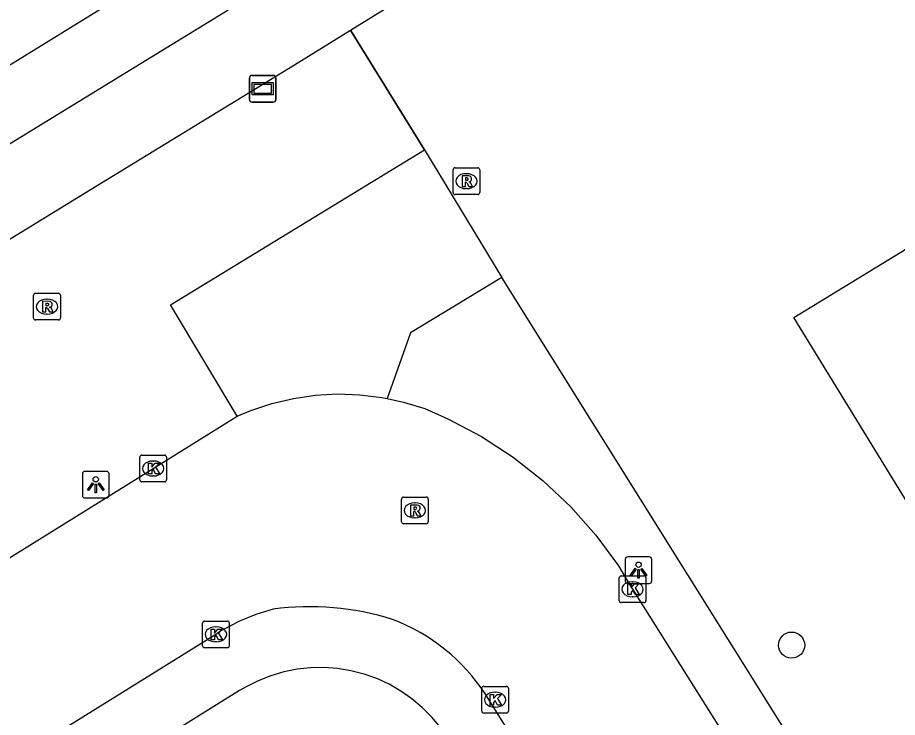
# Model space of a CAD drawing. Extents: x 158838 to 160074, y 386376 to 387776.
# Drawn here: x 159021.65 to 159054.57, y 387277.83 to 387304.05 of the extents above; entities that cross this region are included whole.
import ezdxf

# ---------------------------------------------------------------- set-up
doc = ezdxf.new("R2010")
doc.units = 0
for name, color, linetype in [('IMGEO_Boom', 7, 'Continuous'), ('IMGEO_Fietspad_gesloten', 7, 'Continuous'), ('IMGEO_Hek', 7, 'Continuous'), ('IMGEO_Kolk', 7, 'Continuous'), ('IMGEO_Lichtpunt', 7, 'Continuous'), ('IMGEO_Pand', 7, 'Continuous'), ('IMGEO_Parkeervlak_open', 7, 'Continuous'), ('IMGEO_Rijbaan_lokaal_open', 7, 'Continuous'), ('IMGEO_Rioolput', 7, 'Continuous'), ('IMGEO_Verklikker', 7, 'Continuous'), ('IMGEO_Voetpad_open', 7, 'Continuous')]:
    doc.layers.add(name, color=color, linetype=linetype)

msp = doc.modelspace()

# ---------------------------------------------------------------- linework, layer by layer
at = {"layer": 'IMGEO_Boom'}
msp.add_circle((159050.615, 387280.543), 0.489, dxfattribs=at)
at = {"layer": 'IMGEO_Fietspad_gesloten'}
msp.add_lwpolyline([(158882.663, 387216.595), (158886.707, 387219.193), (158889.972, 387221.282), (158892.898, 387223.139), (158895.416, 387224.734), (158916.44, 387237.845), (158936.096, 387250), (158940.44, 387252.686), (158964.997, 387267.65), (158990.539, 387283.301), (159000, 387289.123), (159015.14, 387298.44), (159028.997, 387307.001), (159034.197, 387310.214), (159071.827, 387333.463), (159093.051, 387346.414), (159102.369, 387352.144), (159107.585, 387355.244)], dxfattribs=at)
at = {"layer": 'IMGEO_Hek'}
for points in [[(159036.88, 387299.094), (159034.114, 387303.581)], [(159094.887, 387238.437), (159085.4, 387232.453), (159080.956, 387231.77), (159077.333, 387234.362), (159074.839, 387238.335), (159077.711, 387240.092), (159075.665, 387243.384), (159072.742, 387241.559), (159039.774, 387294.306)]]:
    msp.add_lwpolyline(points, dxfattribs=at)
at = {"layer": 'IMGEO_Kolk'}
for p, q in [((159026.224, 387286.732), (159026.224, 387287.584)), ((159026.299, 387287.658), (159027.151, 387287.658)), ((159026.712, 387287.438), (159026.737, 387287.438)), ((159027.225, 387287.584), (159027.225, 387286.732)), ((159026.735, 387286.878), (159026.71, 387286.878)), ((159027.151, 387286.658), (159026.299, 387286.658)), ((159044.164, 387282.208), (159044.164, 387283.06)), ((159044.239, 387283.134), (159045.091, 387283.134)), ((159044.652, 387282.914), (159044.677, 387282.914)), ((159045.165, 387283.06), (159045.165, 387282.208)), ((159044.675, 387282.354), (159044.65, 387282.354)), ((159045.091, 387282.134), (159044.239, 387282.134)), ((159028.573, 387280.517), (159028.573, 387281.369)), ((159028.648, 387281.443), (159029.5, 387281.443)), ((159029.061, 387281.223), (159029.086, 387281.223)), ((159029.574, 387281.369), (159029.574, 387280.517)), ((159029.084, 387280.663), (159029.059, 387280.663)), ((159029.5, 387280.443), (159028.648, 387280.443)), ((159039.017, 387278.073), (159039.017, 387278.925)), ((159039.092, 387278.999), (159039.944, 387278.999)), ((159040.018, 387278.925), (159040.018, 387278.073)), ((159039.505, 387278.779), (159039.53, 387278.779)), ((159039.528, 387278.219), (159039.503, 387278.219)), ((159039.944, 387277.999), (159039.092, 387277.999))]:
    msp.add_line(p, q, dxfattribs=at)
for points in [[(159026.224, 387286.732), (159026.224, 387287.584)], [(159026.299, 387287.658), (159027.151, 387287.658)], [(159027.225, 387287.584), (159027.225, 387286.732)], [(159026.545, 387287.358), (159026.668, 387287.358), (159026.668, 387287.207), (159026.798, 387287.358), (159026.962, 387287.358), (159026.816, 387287.207), (159026.969, 387286.958), (159026.817, 387286.958), (159026.732, 387287.122), (159026.668, 387287.055), (159026.668, 387286.958), (159026.545, 387286.958), (159026.545, 387287.358)], [(159027.151, 387286.658), (159026.299, 387286.658)], [(159044.164, 387282.208), (159044.164, 387283.06)], [(159044.239, 387283.134), (159045.091, 387283.134)], [(159044.485, 387282.834), (159044.608, 387282.834), (159044.608, 387282.683), (159044.738, 387282.834), (159044.902, 387282.834), (159044.756, 387282.683), (159044.909, 387282.434), (159044.757, 387282.434), (159044.672, 387282.598), (159044.608, 387282.531), (159044.608, 387282.434), (159044.485, 387282.434), (159044.485, 387282.834)], [(159045.165, 387283.06), (159045.165, 387282.208)], [(159045.091, 387282.134), (159044.239, 387282.134)], [(159028.573, 387280.517), (159028.573, 387281.369)], [(159028.648, 387281.443), (159029.5, 387281.443)], [(159029.574, 387281.369), (159029.574, 387280.517)], [(159028.894, 387281.143), (159029.017, 387281.143), (159029.017, 387280.992), (159029.147, 387281.143), (159029.311, 387281.143), (159029.165, 387280.992), (159029.318, 387280.743), (159029.166, 387280.743), (159029.081, 387280.907), (159029.017, 387280.84), (159029.017, 387280.743), (159028.894, 387280.743), (159028.894, 387281.143)], [(159029.5, 387280.443), (159028.648, 387280.443)], [(159039.017, 387278.073), (159039.017, 387278.925)], [(159039.092, 387278.999), (159039.944, 387278.999)], [(159040.018, 387278.925), (159040.018, 387278.073)], [(159039.338, 387278.699), (159039.461, 387278.699), (159039.461, 387278.548), (159039.591, 387278.699), (159039.755, 387278.699), (159039.609, 387278.548), (159039.762, 387278.299), (159039.61, 387278.299), (159039.525, 387278.463), (159039.461, 387278.396), (159039.461, 387278.299), (159039.338, 387278.299), (159039.338, 387278.699)], [(159039.944, 387277.999), (159039.092, 387277.999)]]:
    msp.add_lwpolyline(points, dxfattribs=at)
for centre, start, end in [((159026.301, 387287.582), 91.552, 178.448), ((159026.301, 387287.582), 91.552, 178.448), ((159027.149, 387287.582), 1.552, 88.448), ((159027.149, 387287.582), 1.552, 88.448), ((159026.301, 387286.734), 181.552, 268.448), ((159026.301, 387286.734), 181.552, 268.448), ((159027.149, 387286.734), 271.552, 358.448), ((159027.149, 387286.734), 271.552, 358.448), ((159044.241, 387283.058), 91.552, 178.448), ((159044.241, 387283.058), 91.552, 178.448), ((159045.089, 387283.058), 1.552, 88.448), ((159045.089, 387283.058), 1.552, 88.448), ((159044.241, 387282.21), 181.552, 268.448), ((159044.241, 387282.21), 181.552, 268.448), ((159045.089, 387282.21), 271.552, 358.448), ((159045.089, 387282.21), 271.552, 358.448), ((159028.65, 387281.367), 91.552, 178.448), ((159028.65, 387281.367), 91.552, 178.448), ((159029.498, 387281.367), 1.552, 88.448), ((159029.498, 387281.367), 1.552, 88.448), ((159028.65, 387280.519), 181.552, 268.448), ((159028.65, 387280.519), 181.552, 268.448), ((159029.498, 387280.519), 271.552, 358.448), ((159029.498, 387280.519), 271.552, 358.448), ((159039.094, 387278.923), 91.552, 178.448), ((159039.094, 387278.923), 91.552, 178.448), ((159039.942, 387278.923), 1.552, 88.448), ((159039.942, 387278.923), 1.552, 88.448), ((159039.094, 387278.075), 181.552, 268.448), ((159039.094, 387278.075), 181.552, 268.448), ((159039.942, 387278.075), 271.552, 358.448), ((159039.942, 387278.075), 271.552, 358.448)]:
    msp.add_arc(centre, 0.0765, start, end, dxfattribs=at)
for centre, major_axis, ratio, start_param, end_param in [((159026.711, 387287.158), (-0.387, 0.002), 0.722429, 4.712389, 7.853982), ((159026.736, 387287.158), (-0.39, 0.002), 0.717154, 1.570796, 4.712389), ((159044.651, 387282.634), (-0.387, 0.002), 0.722429, 4.712389, 7.853982), ((159044.676, 387282.634), (-0.39, 0.002), 0.717154, 1.570796, 4.712389), ((159029.06, 387280.943), (-0.387, 0.002), 0.722429, 4.712389, 7.853982), ((159029.085, 387280.943), (-0.39, 0.002), 0.717154, 1.570796, 4.712389), ((159039.504, 387278.499), (-0.387, 0.002), 0.722429, 4.712389, 7.853982), ((159039.529, 387278.499), (-0.39, 0.002), 0.717154, 1.570796, 4.712389)]:
    msp.add_ellipse(centre, major_axis=major_axis, ratio=ratio, start_param=start_param, end_param=end_param, dxfattribs=at)
at = {"layer": 'IMGEO_Lichtpunt'}
for p, q in [((159024.077, 387286.955), (159024.077, 387286.148)), ((159024.077, 387286.955), (159024.077, 387286.148)), ((159024.979, 387287.05), (159024.171, 387287.05)), ((159024.979, 387287.05), (159024.171, 387287.05)), ((159025.073, 387286.148), (159025.073, 387286.955)), ((159025.073, 387286.148), (159025.073, 387286.955)), ((159024.171, 387286.054), (159024.979, 387286.054)), ((159024.171, 387286.054), (159024.979, 387286.054)), ((159045.291, 387283.85), (159044.483, 387283.85)), ((159045.291, 387283.85), (159044.483, 387283.85)), ((159044.389, 387283.755), (159044.389, 387282.948)), ((159044.389, 387283.755), (159044.389, 387282.948)), ((159045.385, 387282.948), (159045.385, 387283.755)), ((159045.385, 387282.948), (159045.385, 387283.755)), ((159044.483, 387282.854), (159045.291, 387282.854)), ((159044.483, 387282.854), (159045.291, 387282.854))]:
    msp.add_line(p, q, dxfattribs=at)
for points in [[(159024.451, 387286.619), (159024.49, 387286.591), (159024.302, 387286.329), (159024.264, 387286.356), (159024.451, 387286.619)], [(159024.553, 387286.571), (159024.6, 387286.571), (159024.6, 387286.249), (159024.553, 387286.249), (159024.553, 387286.571)], [(159024.663, 387286.591), (159024.701, 387286.618), (159024.888, 387286.356), (159024.849, 387286.328), (159024.663, 387286.591)], [(159044.763, 387283.419), (159044.802, 387283.391), (159044.614, 387283.129), (159044.576, 387283.156), (159044.763, 387283.419)], [(159044.865, 387283.371), (159044.912, 387283.371), (159044.912, 387283.049), (159044.865, 387283.049), (159044.865, 387283.371)], [(159044.975, 387283.391), (159045.013, 387283.418), (159045.2, 387283.156), (159045.161, 387283.128), (159044.975, 387283.391)]]:
    msp.add_lwpolyline(points, dxfattribs=at)
for centre in [(159024.576, 387286.753), (159044.888, 387283.553)]:
    msp.add_circle(centre, 0.0994, dxfattribs=at)
for centre, start, end in [((159024.171, 387286.955), 90, 180), ((159024.171, 387286.955), 90, 180), ((159024.979, 387286.955), 0, 90), ((159024.979, 387286.955), 0, 90), ((159024.171, 387286.148), 180, 270), ((159024.171, 387286.148), 180, 270), ((159024.979, 387286.148), 270, 0), ((159024.979, 387286.148), 270, 360), ((159044.483, 387283.755), 90, 180), ((159044.483, 387283.755), 90, 180), ((159045.291, 387283.755), 0, 90), ((159045.291, 387283.755), 0, 90), ((159044.483, 387282.948), 180, 270), ((159044.483, 387282.948), 180, 270), ((159045.291, 387282.948), 270, 0), ((159045.291, 387282.948), 270, 360)]:
    msp.add_arc(centre, 0.0946, start, end, dxfattribs=at)
at = {"layer": 'IMGEO_Pand'}
msp.add_lwpolyline([(159119.127, 387302.434), (159131.157, 387277.704), (159091.538, 387253.454), (159070.581, 387287.744), (159058.345, 387280.343), (159050.694, 387292.811), (159083.08, 387312.609)], dxfattribs=at)
at = {"layer": 'IMGEO_Parkeervlak_open'}
for points in [[(159034.114, 387303.581), (159036.88, 387299.094)], [(159094.887, 387238.437), (159085.4, 387232.453), (159080.956, 387231.77), (159077.333, 387234.362), (159074.839, 387238.335), (159077.711, 387240.092), (159075.665, 387243.384), (159072.742, 387241.559), (159039.774, 387294.306)]]:
    msp.add_lwpolyline(points, dxfattribs=at)
at = {"layer": 'IMGEO_Rijbaan_lokaal_open'}
for points in [[(159029.872, 387289.113), (159030.375, 387289.325), (159031.163, 387289.59), (159031.973, 387289.784), (159032.796, 387289.904), (159033.627, 387289.951), (159034.458, 387289.923), (159035.284, 387289.821), (159035.484, 387289.778)], [(159035.484, 387289.778), (159036.097, 387289.646), (159036.892, 387289.399), (159037.749, 387289.023), (159039.006, 387288.356), (159040.198, 387287.579), (159041.315, 387286.699), (159042.35, 387285.723), (159043.294, 387284.658), (159044.138, 387283.513), (159044.554, 387282.812), (159044.663, 387282.633), (159055.645, 387265.145), (159065.069, 387250), (159065.238, 387249.728), (159065.869, 387248.674), (159071.516, 387239.631)], [(158982.308, 387259.445), (158993.621, 387266.501), (159000, 387270.494), (159010.157, 387276.853), (159026.726, 387287.157), (159029.872, 387289.113)], [(159031.21, 387281.89), (159030.569, 387281.693), (159029.949, 387281.438), (159029.353, 387281.13), (159029.258, 387281.074), (159029.074, 387280.944), (159023.171, 387277.272)], [(159068.629, 387231.533), (159061.351, 387243.04), (159050.955, 387259.801), (159039.158, 387278.7)]]:
    msp.add_lwpolyline(points, dxfattribs=at)
for centre, radius, start, end in [((159032.587, 387271.681), 10.302, 72.5244, 97.6832), ((159033.141, 387274.804), 7.168, 32.9242, 69.2475)]:
    msp.add_arc(centre, radius, start, end, dxfattribs=at)
at = {"layer": 'IMGEO_Rioolput'}
for p, q in [((159037.945, 387297.494), (159037.945, 387298.346)), ((159038.02, 387298.42), (159038.872, 387298.42)), ((159038.946, 387298.346), (159038.946, 387297.494)), ((159038.433, 387298.2), (159038.458, 387298.2)), ((159038.456, 387297.64), (159038.431, 387297.64)), ((159038.872, 387297.42), (159038.02, 387297.42)), ((159022.325, 387293.72), (159023.177, 387293.72)), ((159022.25, 387292.794), (159022.25, 387293.646)), ((159022.738, 387293.5), (159022.763, 387293.5)), ((159023.251, 387293.646), (159023.251, 387292.794)), ((159023.177, 387292.72), (159022.325, 387292.72)), ((159022.761, 387292.94), (159022.736, 387292.94)), ((159036.019, 387285.162), (159036.019, 387286.014)), ((159036.094, 387286.088), (159036.946, 387286.088)), ((159036.507, 387285.868), (159036.532, 387285.868)), ((159037.02, 387286.014), (159037.02, 387285.162)), ((159036.53, 387285.308), (159036.505, 387285.308)), ((159036.946, 387285.088), (159036.094, 387285.088))]:
    msp.add_line(p, q, dxfattribs=at)
for points in [[(159037.945, 387297.494), (159037.945, 387298.346)], [(159038.02, 387298.42), (159038.872, 387298.42)], [(159038.946, 387298.346), (159038.946, 387297.494)], [(159038.534, 387298.118), (159038.282, 387298.12), (159038.282, 387297.72)], [(159038.46, 387298.039), (159038.406, 387298.039), (159038.406, 387297.958)], [(159038.406, 387297.958), (159038.458, 387297.958)], [(159038.282, 387297.72), (159038.406, 387297.72), (159038.406, 387297.882), (159038.417, 387297.882)], [(159038.464, 387297.853), (159038.535, 387297.72), (159038.675, 387297.72), (159038.61, 387297.846)], [(159038.872, 387297.42), (159038.02, 387297.42)], [(159022.325, 387293.72), (159023.177, 387293.72)], [(159022.25, 387292.794), (159022.25, 387293.646)], [(159022.839, 387293.418), (159022.587, 387293.42), (159022.587, 387293.02)], [(159023.251, 387293.646), (159023.251, 387292.794)], [(159022.587, 387293.02), (159022.711, 387293.02), (159022.711, 387293.182), (159022.722, 387293.182)], [(159022.765, 387293.339), (159022.711, 387293.339), (159022.711, 387293.258)], [(159022.711, 387293.258), (159022.763, 387293.258)], [(159022.769, 387293.153), (159022.84, 387293.02), (159022.98, 387293.02), (159022.915, 387293.146)], [(159023.177, 387292.72), (159022.325, 387292.72)], [(159036.019, 387285.162), (159036.019, 387286.014)], [(159036.094, 387286.088), (159036.946, 387286.088)], [(159036.608, 387285.786), (159036.356, 387285.788), (159036.356, 387285.388)], [(159037.02, 387286.014), (159037.02, 387285.162)], [(159036.356, 387285.388), (159036.48, 387285.388), (159036.48, 387285.55), (159036.491, 387285.55)], [(159036.534, 387285.707), (159036.48, 387285.707), (159036.48, 387285.626)], [(159036.48, 387285.626), (159036.532, 387285.626)], [(159036.538, 387285.521), (159036.609, 387285.388), (159036.749, 387285.388), (159036.684, 387285.514)], [(159036.946, 387285.088), (159036.094, 387285.088)]]:
    msp.add_lwpolyline(points, dxfattribs=at)
for centre, radius, start, end in [((159038.022, 387298.344), 0.0765, 91.552, 178.448), ((159038.022, 387298.344), 0.0765, 91.552, 178.448), ((159038.87, 387298.344), 0.0765, 1.552, 88.448), ((159038.87, 387298.344), 0.0765, 1.552, 88.448), ((159038.442, 387298.147), 0.19, 274.7715, 282.9687), ((159038.466, 387297.943), 0.0964, 77.0061, 93.1865), ((159038.48, 387298), 0.0378, 276.6634, 79.6772), ((159038.533, 387298.008), 0.109, 350.3612, 89.416), ((159038.531, 387298.008), 0.112, 277.5842, 350.9817), ((159038.416, 387297.829), 0.0533, 26.0293, 88.6989), ((159038.515, 387297.793), 0.108, 29.5134, 73.7905), ((159038.022, 387297.496), 0.0765, 181.552, 268.448), ((159038.022, 387297.496), 0.0765, 181.552, 268.448), ((159038.87, 387297.496), 0.0765, 271.552, 358.448), ((159038.87, 387297.496), 0.0765, 271.552, 358.448), ((159022.327, 387293.644), 0.0765, 91.552, 178.448), ((159022.327, 387293.644), 0.0765, 91.552, 178.448), ((159023.175, 387293.644), 0.0765, 1.552, 88.448), ((159023.175, 387293.644), 0.0765, 1.552, 88.448), ((159022.838, 387293.308), 0.109, 350.3612, 89.416), ((159022.721, 387293.129), 0.0533, 26.0293, 88.6989), ((159022.747, 387293.447), 0.19, 274.7715, 282.9687), ((159022.771, 387293.243), 0.0964, 77.0061, 93.1865), ((159022.785, 387293.3), 0.0378, 276.6634, 79.6772), ((159022.836, 387293.308), 0.112, 277.5842, 350.9817), ((159022.82, 387293.093), 0.108, 29.5134, 73.7905), ((159022.327, 387292.796), 0.0765, 181.552, 268.448), ((159022.327, 387292.796), 0.0765, 181.552, 268.448), ((159023.175, 387292.796), 0.0765, 271.552, 358.448), ((159023.175, 387292.796), 0.0765, 271.552, 358.448), ((159036.096, 387286.012), 0.0765, 91.552, 178.448), ((159036.096, 387286.012), 0.0765, 91.552, 178.448), ((159036.607, 387285.676), 0.109, 350.3612, 89.416), ((159036.944, 387286.012), 0.0765, 1.552, 88.448), ((159036.944, 387286.012), 0.0765, 1.552, 88.448), ((159036.49, 387285.497), 0.0533, 26.0293, 88.6989), ((159036.516, 387285.815), 0.19, 274.7715, 282.9687), ((159036.54, 387285.611), 0.0964, 77.0061, 93.1865), ((159036.554, 387285.668), 0.0378, 276.6634, 79.6772), ((159036.605, 387285.676), 0.112, 277.5842, 350.9817), ((159036.589, 387285.461), 0.108, 29.5134, 73.7905), ((159036.096, 387285.164), 0.0765, 181.552, 268.448), ((159036.096, 387285.164), 0.0765, 181.552, 268.448), ((159036.944, 387285.164), 0.0765, 271.552, 358.448), ((159036.944, 387285.164), 0.0765, 271.552, 358.448)]:
    msp.add_arc(centre, radius, start, end, dxfattribs=at)
for centre, major_axis, ratio, start_param, end_param in [((159038.432, 387297.92), (-0.387, 0.002), 0.722429, 4.712389, 7.853982), ((159038.457, 387297.92), (-0.39, 0.002), 0.717154, 1.570796, 4.712389), ((159022.737, 387293.22), (-0.387, 0.002), 0.722429, 4.712389, 7.853982), ((159022.762, 387293.22), (-0.39, 0.002), 0.717154, 1.570796, 4.712389), ((159036.506, 387285.588), (-0.387, 0.002), 0.722429, 4.712389, 7.853982), ((159036.531, 387285.588), (-0.39, 0.002), 0.717154, 1.570796, 4.712389)]:
    msp.add_ellipse(centre, major_axis=major_axis, ratio=ratio, start_param=start_param, end_param=end_param, dxfattribs=at)
at = {"layer": 'IMGEO_Verklikker'}
for p, q in [((159030.326, 387300.979), (159030.326, 387301.779)), ((159030.326, 387301.779), (159030.326, 387300.979)), ((159030.426, 387301.879), (159031.216, 387301.879)), ((159031.216, 387301.879), (159030.426, 387301.879)), ((159031.316, 387301.779), (159031.316, 387300.979)), ((159031.316, 387300.979), (159031.316, 387301.779)), ((159031.216, 387300.879), (159030.426, 387300.879)), ((159030.426, 387300.879), (159031.216, 387300.879))]:
    msp.add_line(p, q, dxfattribs=at)
for points in [[(159030.427, 387301.611), (159031.215, 387301.611), (159031.215, 387301.147), (159030.427, 387301.147), (159030.427, 387301.611)], [(159030.492, 387301.546), (159030.492, 387301.212), (159031.15, 387301.212), (159031.15, 387301.546), (159030.492, 387301.546)]]:
    msp.add_lwpolyline(points, dxfattribs=at)
for centre, start, end in [((159030.426, 387301.779), 90, 180), ((159030.426, 387301.779), 90, 180), ((159031.216, 387301.779), 0, 90), ((159031.216, 387301.779), 360, 90), ((159030.426, 387300.979), 180, 270), ((159030.426, 387300.979), 180, 270), ((159031.216, 387300.979), 270, 0), ((159031.216, 387300.979), 270, 0)]:
    msp.add_arc(centre, 0.1, start, end, dxfattribs=at)
at = {"layer": 'IMGEO_Voetpad_open'}
for points in [[(159107.585, 387355.244), (159108.965, 387353.073), (159108.236, 387352.62), (159107.412, 387353.947), (159105.303, 387352.604), (159106.108, 387351.32), (159081.64, 387336.575), (159065.998, 387327.04), (159053.026, 387319.028), (159035.452, 387308.125), (159030.369, 387304.849), (159000, 387286.22), (158961.325, 387262.497)], [(159034.114, 387303.581), (159037.08, 387305.417), (159074.994, 387328.981), (159109.779, 387350.001), (159111.223, 387350.914)], [(158873.049, 387202.584), (158873.201, 387202.716), (158875.313, 387204.548), (158879.633, 387207.936), (158882.266, 387209.936), (158887.506, 387213.517), (158889.06, 387214.523), (158900.863, 387221.869), (158946.745, 387250), (159000, 387282.652), (159024.789, 387297.851), (159032.009, 387302.277), (159034.114, 387303.581)], [(159029.872, 387289.113), (159027.375, 387293.287), (159036.88, 387299.094)], [(159036.88, 387299.094), (159039.774, 387294.306)], [(159039.774, 387294.306), (159036.35, 387292.236), (159035.484, 387289.778)], [(159066.842, 387230.412), (159054.627, 387250), (159037.763, 387277.044), (159037.475, 387277.461), (159037.152, 387277.85), (159036.795, 387278.209), (159036.407, 387278.535), (159035.991, 387278.824), (159035.552, 387279.076), (159035.092, 387279.287), (159034.614, 387279.456), (159034.124, 387279.582), (159033.624, 387279.663), (159033.119, 387279.7), (159032.613, 387279.691), (159032.109, 387279.637), (159031.613, 387279.538), (159031.127, 387279.396), (159030.656, 387279.21), (159030.203, 387278.983), (159029.956, 387278.837), (159024.387, 387275.376)]]:
    msp.add_lwpolyline(points, dxfattribs=at)

doc.saveas('drawing.dxf')
